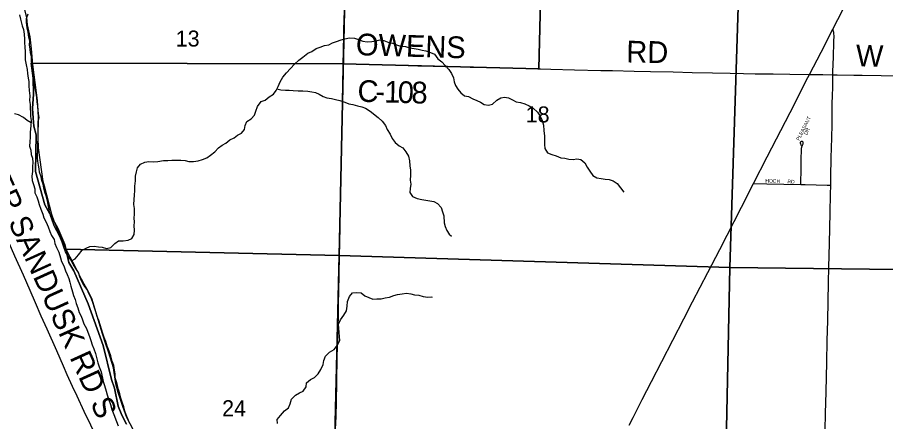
# Model space of a CAD drawing. Extents: x 1584893 to 1934202, y 663575 to 1091909.
# Drawn here: x 1772181 to 1784167, y 913906 to 919483 of the extents above; entities that cross this region are included whole.
import ezdxf

# ---------------------------------------------------------------- set-up
doc = ezdxf.new("R2010")
doc.units = 0
for name, color, linetype in [('GM_X_County_Road', 7, 'Continuous'), ('GM_X_County_Road_Text', 7, 'Continuous'), ('GM_X_Major_River', 7, 'Continuous'), ('GM_X_Minor_River', 7, 'Continuous'), ('GM_X_Section', 7, 'Continuous'), ('GM_X_Section_Text', 7, 'Continuous'), ('GM_X_State_Route', 7, 'Continuous'), ('GM_X_Township', 7, 'Continuous'), ('GM_X_Township_Subdivision', 7, 'Continuous'), ('GM_X_Township_Subdivision_Text', 7, 'Continuous')]:
    doc.layers.add(name, color=color, linetype=linetype)

msp = doc.modelspace()

# ---------------------------------------------------------------- linework, layer by layer
at = {"layer": 'GM_X_County_Road'}
for points in [[(1783438, 918691), (1783439, 918737), (1783447, 918935), (1783452, 919147), (1783455, 919231), (1783454, 919249), (1783452, 919262), (1783450, 919274), (1783446, 919288), (1783438, 919320)], [(1776679, 918844), (1776704, 918844), (1776808, 918842), (1777267, 918828), (1777431, 918823), (1777481, 918823), (1777578, 918821), (1777594, 918819), (1777610, 918819), (1777709, 918815), (1777922, 918810), (1778086, 918806), (1778217, 918803), (1778430, 918798), (1778512, 918796), (1778594, 918794), (1778889, 918786), (1779365, 918773), (1779402, 918773)], [(1779402, 918773), (1779545, 918769), (1779874, 918761), (1780234, 918752), (1780398, 918748), (1780694, 918740), (1780923, 918735), (1781235, 918730), (1781497, 918722), (1781776, 918717), (1782022, 918712), (1782203, 918709), (1782367, 918706), (1782613, 918703), (1782843, 918700), (1783117, 918696)], [(1783117, 918696), (1783138, 918696), (1783302, 918693), (1783438, 918691)], [(1783409, 917169), (1783412, 917282), (1783417, 917546), (1783424, 917823), (1783428, 918006), (1783429, 918101), (1783430, 918199), (1783431, 918330), (1783432, 918362), (1783436, 918558), (1783437, 918607), (1783438, 918691)], [(1783438, 918691), (1783499, 918691), (1783729, 918686), (1783843, 918684), (1784106, 918679), (1784500, 918671), (1784828, 918664), (1785041, 918661), (1785156, 918660), (1785221, 918659), (1785565, 918651), (1785680, 918650), (1785762, 918649), (1785942, 918645), (1786057, 918643), (1786204, 918642), (1786383, 918639), (1786497, 918638), (1786579, 918636), (1786759, 918632), (1787137, 918625), (1787399, 918622), (1787495, 918622)], [(1783333, 913790), (1783339, 914020), (1783345, 914315), (1783355, 914725), (1783360, 915020), (1783367, 915299), (1783378, 915823), (1783383, 916037), (1783390, 916365), (1783399, 916791), (1783405, 917037), (1783409, 917169)], [(1773439, 913340), (1773439, 913340), (1773336, 913558), (1773196, 913855), (1773104, 914047), (1773006, 914255), (1772944, 914389), (1772870, 914553), (1772817, 914673), (1772725, 914884), (1772592, 915183), (1772512, 915363), (1772433, 915543), (1772356, 915716), (1772264, 915925), (1772148, 916189), (1772055, 916399), (1772007, 916503), (1771955, 916623), (1771841, 916878), (1771774, 917028), (1771761, 917055)]]:
    msp.add_lwpolyline(points, dxfattribs=at)
at = {"layer": 'GM_X_Major_River'}
for points in [[(1772212, 919519), (1772225, 919459), (1772247, 919368), (1772264, 919316), (1772275, 919250), (1772282, 919182), (1772281, 919132), (1772286, 919074), (1772287, 919007), (1772290, 918957), (1772291, 918897), (1772302, 918827), (1772317, 918765), (1772322, 918709), (1772329, 918646), (1772340, 918596), (1772341, 918538), (1772344, 918476), (1772353, 918402), (1772350, 918336), (1772359, 918280), (1772358, 918224), (1772363, 918170), (1772364, 918117), (1772373, 918059), (1772366, 917985), (1772357, 917899), (1772357, 917829), (1772352, 917767), (1772351, 917707), (1772369, 917653), (1772373, 917591), (1772389, 917541), (1772394, 917480), (1772389, 917427), (1772390, 917358), (1772380, 917293), (1772388, 917234), (1772403, 917176), (1772422, 917118), (1772423, 917064), (1772452, 917005), (1772469, 916951), (1772482, 916901), (1772507, 916838), (1772535, 916768), (1772549, 916715), (1772578, 916657), (1772608, 916594), (1772631, 916528), (1772654, 916475), (1772689, 916419), (1772700, 916362), (1772723, 916308)], [(1772776, 916439), (1772747, 916496), (1772708, 916568), (1772685, 916621), (1772658, 916699), (1772641, 916750), (1772620, 916828), (1772607, 916896), (1772598, 916953), (1772580, 917019), (1772560, 917073), (1772547, 917132), (1772536, 917182), (1772519, 917232), (1772508, 917282), (1772489, 917345), (1772482, 917395), (1772475, 917445), (1772464, 917497), (1772461, 917547), (1772463, 917681), (1772466, 917745), (1772467, 917815), (1772470, 917873), (1772469, 917926), (1772470, 917988), (1772467, 918050), (1772482, 918103), (1772471, 918154), (1772468, 918206), (1772464, 918260), (1772457, 918312), (1772448, 918376), (1772436, 918458), (1772425, 918509), (1772420, 918573), (1772411, 918637), (1772404, 918705), (1772403, 918759), (1772386, 918816), (1772377, 918876), (1772376, 918942), (1772361, 918994), (1772356, 919044), (1772351, 919106), (1772352, 919158), (1772338, 919209), (1772332, 919277), (1772317, 919339), (1772306, 919411), (1772309, 919465), (1772332, 919531)], [(1773729, 913887), (1773708, 913943), (1773685, 913998), (1773666, 914048), (1773649, 914108), (1773630, 914173), (1773609, 914231), (1773596, 914288), (1773579, 914348), (1773564, 914402), (1773549, 914454), (1773532, 914509), (1773531, 914563), (1773522, 914617), (1773513, 914681), (1773492, 914738), (1773471, 914814), (1773450, 914880), (1773423, 914949), (1773403, 915011), (1773378, 915068), (1773362, 915122), (1773343, 915180), (1773323, 915243), (1773308, 915299), (1773285, 915358), (1773264, 915420), (1773247, 915478), (1773224, 915547), (1773203, 915599), (1773172, 915664), (1773143, 915728), (1773098, 915787), (1773069, 915850), (1773046, 915902), (1773025, 915961), (1772990, 916019), (1772951, 916080), (1772918, 916140), (1772879, 916195), (1772848, 916250), (1772823, 916312), (1772801, 916381), (1772776, 916439)], [(1772723, 916308), (1772752, 916245), (1772775, 916165), (1772792, 916113), (1772821, 916054), (1772846, 915988), (1772867, 915935), (1772890, 915881), (1772905, 915828), (1772918, 915776), (1772941, 915696), (1772956, 915645), (1772979, 915591), (1772992, 915535), (1773015, 915474), (1773036, 915412), (1773063, 915361), (1773082, 915311), (1773101, 915257), (1773134, 915190), (1773155, 915140), (1773176, 915079), (1773195, 915023), (1773216, 914965), (1773235, 914908), (1773260, 914848), (1773290, 914719), (1773309, 914663), (1773336, 914594), (1773367, 914458), (1773386, 914403), (1773409, 914327), (1773422, 914274), (1773445, 914208), (1773466, 914142), (1773485, 914073), (1773512, 914003), (1773550, 913906), (1773575, 913850)]]:
    msp.add_lwpolyline(points, dxfattribs=at)
at = {"layer": 'GM_X_Minor_River'}
for points in [[(1772928, 916123), (1772978, 916151), (1773025, 916205), (1773078, 916270), (1773129, 916301), (1773181, 916324), (1773243, 916327), (1773300, 916316), (1773354, 916311), (1773414, 916296), (1773472, 916309), (1773527, 916364), (1773579, 916399), (1773643, 916398), (1773709, 916409), (1773760, 916434), (1773794, 916488), (1773799, 916548), (1773794, 916606), (1773799, 916664), (1773794, 916714), (1773799, 916770), (1773798, 916844), (1773789, 916902), (1773792, 916972), (1773797, 917032), (1773804, 917094), (1773805, 917156), (1773811, 917226), (1773812, 917292), (1773825, 917354), (1773838, 917408), (1773880, 917459), (1773941, 917486), (1773997, 917493), (1774065, 917492), (1774120, 917495), (1774198, 917506), (1774260, 917508), (1774312, 917514), (1774438, 917511), (1774496, 917508), (1774548, 917496), (1774614, 917496), (1774678, 917505), (1774738, 917520), (1774798, 917543), (1774848, 917580), (1774905, 917626), (1774958, 917681), (1775008, 917718), (1775059, 917747), (1775113, 917792), (1775172, 917821), (1775222, 917856), (1775275, 917883), (1775317, 917935), (1775328, 917991), (1775351, 918048), (1775408, 918081), (1775456, 918133), (1775473, 918188), (1775498, 918252), (1775549, 918323), (1775600, 918340), (1775658, 918387), (1775717, 918422), (1775752, 918474), (1775780, 918527), (1775809, 918593), (1775846, 918656), (1775897, 918717), (1775952, 918779), (1776007, 918838), (1776068, 918891), (1776122, 918934), (1776191, 918987), (1776244, 919012), (1776308, 919051), (1776360, 919072), (1776423, 919093), (1776479, 919106), (1776533, 919131), (1776589, 919152), (1776649, 919171), (1776700, 919188), (1776768, 919199), (1776833, 919196), (1776889, 919177), (1776948, 919154), (1777012, 919147), (1777076, 919150), (1777130, 919161), (1777186, 919174), (1777240, 919163), (1777310, 919138), (1777361, 919127), (1777417, 919102), (1777470, 919087), (1777540, 919082), (1777594, 919061)], [(1777594, 919061), (1777661, 919054), (1777713, 919045), (1777767, 919032), (1777821, 919023), (1777886, 919000), (1777938, 918973), (1777986, 918912), (1778042, 918871), (1778085, 918818), (1778136, 918765), (1778173, 918707), (1778200, 918650), (1778211, 918594), (1778230, 918542), (1778263, 918491), (1778302, 918440), (1778355, 918399), (1778409, 918390), (1778470, 918359), (1778522, 918338), (1778575, 918312), (1778627, 918281), (1778684, 918270), (1778739, 918285), (1778801, 918342), (1778854, 918371), (1778904, 918382), (1778962, 918375), (1779015, 918344), (1779068, 918319), (1779126, 918308), (1779186, 918291), (1779245, 918262), (1779303, 918231), (1779361, 918174), (1779400, 918119), (1779427, 918059), (1779442, 917995), (1779447, 917920), (1779460, 917846), (1779457, 917790), (1779458, 917730), (1779461, 917672), (1779498, 917615), (1779561, 917590), (1779617, 917571), (1779682, 917544), (1779740, 917539), (1779796, 917528), (1779852, 917523), (1779902, 917532), (1779961, 917521), (1780013, 917476), (1780049, 917414), (1780083, 917359), (1780125, 917302), (1780181, 917269), (1780241, 917258), (1780296, 917251), (1780350, 917245), (1780404, 917230), (1780459, 917191), (1780508, 917130), (1780553, 917071)], [(1775764, 918498), (1775820, 918485), (1775881, 918478), (1775933, 918479), (1775987, 918474), (1776059, 918471), (1776123, 918467), (1776189, 918464), (1776244, 918457), (1776296, 918446), (1776349, 918422), (1776401, 918393), (1776452, 918374), (1776518, 918365), (1776572, 918352), (1776631, 918335), (1776703, 918313), (1776755, 918291), (1776812, 918282), (1776876, 918262), (1776935, 918247), (1776987, 918229), (1777050, 918191), (1777161, 918102), (1777218, 918050), (1777261, 917992), (1777288, 917935), (1777328, 917872), (1777353, 917814), (1777398, 917755), (1777452, 917710), (1777503, 917681), (1777546, 917627), (1777579, 917568), (1777596, 917502), (1777599, 917434), (1777608, 917373), (1777608, 917307), (1777605, 917235), (1777612, 917183), (1777603, 917121), (1777599, 917069), (1777634, 917013), (1777699, 916982), (1777763, 916970), (1777822, 916961), (1777876, 916954), (1777930, 916944), (1777983, 916915), (1778032, 916862), (1778049, 916799), (1778070, 916743), (1778071, 916649), (1778088, 916599), (1778111, 916542), (1778144, 916492), (1778173, 916463)], [(1772370, 918030), (1772317, 918058), (1772264, 918103), (1772199, 918136), (1772143, 918153)], [(1775773, 913878), (1775766, 913936), (1775813, 913989), (1775868, 914055), (1775922, 914096), (1775945, 914151), (1775964, 914215), (1776021, 914272), (1776076, 914301), (1776126, 914324), (1776167, 914388), (1776172, 914442), (1776230, 914485), (1776285, 914516), (1776335, 914567), (1776370, 914626), (1776401, 914694), (1776412, 914750), (1776437, 914809), (1776488, 914863), (1776553, 914902), (1776595, 914955), (1776632, 915024), (1776627, 915078), (1776624, 915134), (1776619, 915197), (1776614, 915249), (1776641, 915308), (1776688, 915376), (1776727, 915433), (1776734, 915497), (1776739, 915565), (1776764, 915630), (1776809, 915684), (1776869, 915685), (1776927, 915684), (1776980, 915641), (1777032, 915618), (1777087, 915597), (1777145, 915598), (1777205, 915599), (1777259, 915612), (1777319, 915625), (1777377, 915646), (1777431, 915661), (1777493, 915668), (1777555, 915677), (1777611, 915670), (1777665, 915655), (1777723, 915650), (1777784, 915633), (1777846, 915624), (1777902, 915627), (1777904, 915617)]]:
    msp.add_lwpolyline(points, dxfattribs=at)
at = {"layer": 'GM_X_Section'}
for points in [[(1776740, 921475), (1776623, 916199), (1772856, 916286), (1772844, 916306), (1772783, 916448), (1772694, 916657), (1772659, 916761), (1772555, 917156), (1772539, 917218), (1772474, 917681), (1772469, 917823), (1772471, 918105), (1772461, 918335), (1772397, 918831), (1772375, 919050), (1772358, 919216), (1772323, 919380), (1772312, 919482), (1772195, 919939)], [(1773785, 913788), (1773694, 913963), (1773637, 914115), (1773573, 914308), (1773540, 914428), (1773507, 914648), (1773441, 914867), (1773396, 914989), (1773357, 915118), (1773208, 915603), (1773161, 915707), (1773104, 915800), (1773066, 915872), (1772982, 916037), (1772875, 916245), (1772856, 916286), (1776623, 916199), (1776495, 910819)]]:
    msp.add_lwpolyline(points, dxfattribs=at)
for points in [[(1776740, 921475), (1782187, 921353), (1782015, 916032), (1776623, 916199)], [(1782187, 921353), (1787552, 921259), (1787411, 915967), (1782015, 916032)], [(1776623, 916199), (1782015, 916032), (1781905, 910709), (1776495, 910819)], [(1782015, 916032), (1787411, 915967), (1787237, 910654), (1781905, 910709)]]:
    msp.add_lwpolyline(points, close=True, dxfattribs=at)
at = {"layer": 'GM_X_State_Route'}
for points in [[(1780627, 913858), (1780681, 913964), (1780808, 914213), (1780936, 914460), (1781078, 914737), (1781381, 915322), (1781502, 915557), (1781711, 915961), (1781877, 916282), (1782176, 916866), (1782344, 917191), (1782532, 917559), (1782848, 918171), (1783094, 918653), (1783117, 918696), (1783276, 919002), (1783438, 919320), (1783574, 919586)], [(1776577, 913849), (1776581, 914013), (1776585, 914144), (1776588, 914259), (1776591, 914374), (1776593, 914472), (1776592, 914521), (1776593, 914570), (1776595, 914685), (1776598, 914784), (1776602, 914948), (1776608, 915194), (1776613, 915390), (1776616, 915554), (1776619, 915686), (1776624, 915948), (1776628, 916178), (1776637, 916588), (1776643, 916998), (1776650, 917293), (1776656, 917506), (1776660, 917736), (1776665, 917999), (1776668, 918212), (1776671, 918343), (1776674, 918540), (1776679, 918819), (1776679, 918844), (1776682, 919016), (1776687, 919245), (1776693, 919508)]]:
    msp.add_lwpolyline(points, dxfattribs=at)
at = {"layer": 'GM_X_Township'}
for points in [[(1779446, 921403), (1779378, 918772), (1776678, 918842), (1772373, 918853), (1772399, 918644), (1772402, 918423), (1772391, 918227), (1772399, 918091), (1772408, 917983), (1772439, 917863), (1772432, 917356), (1772562, 916897), (1772738, 916573), (1772835, 916351), (1772893, 916103), (1772959, 915987), (1773159, 915530), (1773364, 914958), (1773481, 914486), (1773522, 914367), (1773575, 914119), (1773624, 913993), (1773690, 913871)], [(1773690, 913871), (1773624, 913993), (1773575, 914119), (1773522, 914367), (1773481, 914486), (1773364, 914958), (1773159, 915530), (1772959, 915987), (1772893, 916103), (1772835, 916351), (1772738, 916573), (1772562, 916897), (1772432, 917356), (1772439, 917863), (1772408, 917983), (1772399, 918091), (1772391, 918227), (1772402, 918423), (1772399, 918644), (1772373, 918853), (1776678, 918842), (1779378, 918772), (1779446, 921403)]]:
    msp.add_lwpolyline(points, dxfattribs=at)
at = {"layer": 'GM_X_Township_Subdivision'}
for points in [[(1782998, 917178), (1782998, 917218), (1782999, 917364), (1783003, 917526), (1783005, 917656), (1783005, 917672), (1783007, 917680), (1783010, 917693), (1783012, 917701), (1783015, 917708), (1783026, 917733), (1783028, 917738), (1783029, 917744), (1783029, 917749), (1783029, 917753), (1783028, 917757), (1783027, 917761), (1783025, 917764), (1783022, 917767), (1783018, 917769), (1783014, 917771), (1783010, 917772), (1783006, 917771), (1783002, 917770), (1782999, 917769), (1782996, 917767), (1782993, 917764), (1782991, 917761), (1782989, 917757), (1782989, 917753), (1782989, 917745), (1782990, 917741), (1782996, 917717)], [(1782344, 917191), (1782526, 917187), (1782998, 917178)], [(1782998, 917178), (1783054, 917177), (1783362, 917169), (1783392, 917169), (1783409, 917169)]]:
    msp.add_lwpolyline(points, dxfattribs=at)

# ---------------------------------------------------------------- texts
at = {"layer": 'GM_X_County_Road_Text'}
for s, rotation, p in [('PROSPECT UPPER SANDUSK RD S', 294.4192, (1770475, 920131)), ('OWENS', 358.2722, (1776851, 918962)), ('RD', 359.0342, (1780585, 918861)), ('W', 358.5554, (1783753, 918808)), ('C', 358.5401, (1776874, 918319)), ('1', 358.4594, (1777243, 918309)), ('0', 357.6784, (1777427, 918305)), ('8', 358.9496, (1777619, 918297)), ('-', 358.5168, (1777120, 918313))]:
    msp.add_text(s, height=300, rotation=rotation, dxfattribs=at).set_placement(p)
at = {"layer": 'GM_X_Section_Text'}
for s, p in [('13', (1774368, 919080)), ('18', (1779199, 918033)), ('24', (1775008, 913980))]:
    msp.add_text(s, height=221, rotation=0, dxfattribs=at).set_placement(p)
at = {"layer": 'GM_X_Township_Subdivision_Text'}
for s, rotation, p in [('PLEASANT', 63.0739, (1782975, 917778)), ('DR', 64.7982, (1783081, 917854)), ('HOCH', 358.5321, (1782506, 917204)), ('RD', 356.989, (1782810, 917195))]:
    msp.add_text(s, height=50, rotation=rotation, dxfattribs=at).set_placement(p)

doc.saveas('drawing.dxf')
